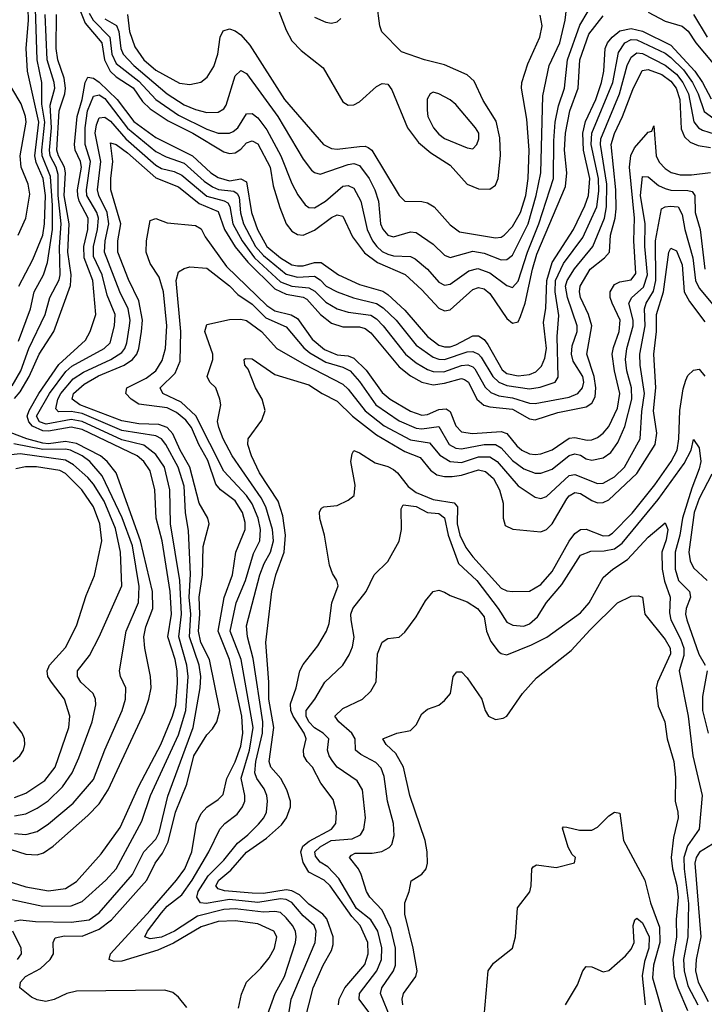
# Model space of a CAD drawing. Header units: inches. Extents: x 884549 to 1028252, y 526810 to 653624.
# Tile 931 of 1056: x 1003709 to 1006128, y 631011 to 634492. Entities that reach past the tile are written whole.
import ezdxf

# ---------------------------------------------------------------- set-up
doc = ezdxf.new("R2010")
doc.units = ezdxf.units.IN
doc.header["$MEASUREMENT"] = 0
doc.layers.add('B0603', color=7, linetype='Continuous')

msp = doc.modelspace()

# ---------------------------------------------------------------- linework, layer by layer
at = {"layer": 'B0603', "color": 5}
for points, elevation in [([(1004598.7, 634590), (1004650, 634454.4), (1004670, 634417.1), (1004702.8, 634382.8), (1004781.1, 634321.1), (1004850, 634201), (1004870, 634189.5), (1004890, 634190.8), (1004910, 634201.4), (1004970, 634255), (1004990, 634265.8), (1005010, 634263.6), (1005023.3, 634243.4), (1005078.7, 634110), (1005117.9, 634057.9), (1005161.4, 634021.4), (1005230, 633977.4), (1005290, 633910.7), (1005330, 633893.3), (1005370, 633893.2), (1005390, 633906.4), (1005399.9, 633930), (1005408.3, 634011.7), (1005405.7, 634074.3), (1005393, 634133), (1005346.1, 634206.1), (1005314.6, 634274.6), (1005290, 634297.1), (1005210, 634332.6), (1005139.6, 634350), (1005058.4, 634378.4), (1004988.7, 634448.7), (1004981.5, 634470), (1004970.8, 634550)], 2820), ([(1003910, 634556.4), (1003939.6, 634479.6), (1003998.6, 634410), (1004007.9, 634350), (1004028.8, 634310), (1004050, 634289.7), (1004110, 634251.1), (1004142.5, 634202.5), (1004170, 634176), (1004233.8, 634133.8), (1004321, 634090), (1004430, 634025), (1004450, 634019.2), (1004470, 634020.9), (1004490, 634034.4), (1004510, 634056.4), (1004530, 634062.9), (1004550, 634052.6), (1004593.3, 633970), (1004604.9, 633904.9), (1004628.3, 633828.4), (1004650.1, 633770), (1004670, 633744.1), (1004690, 633732.4), (1004710, 633730.1), (1004750, 633748), (1004810, 633792.7), (1004830, 633801.5), (1004850, 633796.8), (1004884.7, 633724.7), (1004927.4, 633667.4), (1004973.1, 633633.1), (1005071, 633591), (1005130, 633537.3), (1005190, 633471.5), (1005210, 633462.2), (1005230, 633466.5), (1005310, 633537.8), (1005330, 633545), (1005350, 633540.7), (1005370, 633523.9), (1005430, 633435.5), (1005450, 633418.8), (1005470, 633423.5), (1005478, 633442), (1005494.7, 633490), (1005520.5, 633610), (1005536.6, 633663.4), (1005637.4, 633902.6), (1005642.1, 633950), (1005634.3, 634030), (1005637.4, 634090), (1005652.5, 634170), (1005681.7, 634250), (1005687.6, 634350), (1005719.6, 634440.4), (1005770, 634505.8)], 2720), ([(1003705, 633355), (1003746.3, 633470), (1003760.3, 633530), (1003793, 633590), (1003806.8, 633633.2), (1003824.9, 633750), (1003824.6, 633835.4), (1003817.6, 633937.6), (1003788.5, 634010), (1003786.9, 634030), (1003797.8, 634130), (1003786.7, 634193.3), (1003787.1, 634270), (1003770, 634350), (1003764.1, 634530)], 2760), ([(1003705.7, 633550), (1003755.6, 633644.4), (1003790.5, 633730), (1003796.6, 633770), (1003800.1, 633870), (1003791.8, 633930), (1003766.9, 633986.9), (1003762.1, 634010), (1003776.9, 634130), (1003736.3, 634310), (1003732, 634390), (1003740, 634490), (1003738.4, 634530)], 2780), ([(1003954.6, 634514.6), (1003968.9, 634490), (1004027.6, 634430), (1004033.7, 634370), (1004050, 634336.6), (1004130, 634274.2), (1004190, 634209.3), (1004270, 634154.2), (1004370, 634105), (1004410, 634090.7), (1004449.9, 634090.1), (1004463.3, 634096.7), (1004479, 634110), (1004510, 634158.4), (1004530, 634160.5), (1004550, 634145), (1004582.5, 634102.5), (1004632, 634010), (1004670, 633913.2), (1004692.1, 633872.1), (1004717.4, 633837.4), (1004730, 633827.8), (1004750, 633826.6), (1004789.4, 633850), (1004850, 633902.8), (1004870, 633905.7), (1004890, 633896.5), (1004914.5, 633850), (1004937, 633750), (1004955.7, 633710), (1004970.7, 633690), (1004990, 633672.7), (1005010, 633662.7), (1005030, 633657.2), (1005090, 633654.3), (1005106.3, 633646.3), (1005150, 633610.1), (1005190, 633563.9), (1005210, 633553.7), (1005230, 633556.6), (1005295.7, 633604.3), (1005327.9, 633612.1), (1005370, 633597.3), (1005430, 633551.7), (1005450, 633544.6), (1005470, 633567.9), (1005503.4, 633670), (1005543, 633770), (1005594.8, 633930), (1005596, 634064), (1005601.3, 634130), (1005612.9, 634187.1), (1005634.3, 634250), (1005644.2, 634350), (1005687.7, 634472.3), (1005718.1, 634521.9)], 2740), ([(1004010, 634495), (1004051.3, 634471.3), (1004058.8, 634450), (1004065.6, 634390), (1004074.5, 634370), (1004112.3, 634330), (1004230.1, 634230), (1004290, 634190.9), (1004330, 634174.4), (1004370, 634163.8), (1004410, 634164.4), (1004430, 634176.8), (1004438.8, 634190), (1004470, 634293.8), (1004490, 634311.8), (1004510, 634301.5), (1004621.2, 634150), (1004710, 633999), (1004740.2, 633960.2), (1004750, 633951.6), (1004770, 633945.8), (1004870, 633979.9), (1004890, 633983.2), (1004910, 633976.2), (1004943.5, 633930), (1004963.6, 633890), (1004976.8, 633850), (1004983.9, 633770), (1004991.7, 633751.7), (1005009.6, 633730), (1005030, 633723.7), (1005090, 633741.5), (1005110, 633739), (1005170, 633698), (1005210, 633659.8), (1005230, 633650.6), (1005310, 633673.2), (1005350, 633666.2), (1005410, 633642.4), (1005430, 633643.7), (1005450, 633659.6), (1005505.1, 633770), (1005534.2, 633870), (1005550.6, 633950), (1005556.9, 634223.1), (1005580.3, 634330), (1005617.2, 634410), (1005636.7, 634490), (1005640.5, 634530)], 2760), ([(1005930, 634518.5), (1005990, 634487), (1006049.2, 634469.1), (1006070.7, 634450.7), (1006098.5, 634410), (1006190, 634299.8)], 2720), ([(1003682.3, 633197.7), (1003712.8, 633250), (1003741.2, 633330), (1003798.5, 633450), (1003814.9, 633510), (1003848.2, 633571.8), (1003851.6, 633590), (1003849, 633689), (1003854.7, 633770), (1003844.8, 633870), (1003844.2, 633944.2), (1003837.2, 633970), (1003816.8, 634010), (1003813.5, 634030), (1003821.1, 634110), (1003816.1, 634190), (1003832.4, 634250), (1003830.6, 634270), (1003805.9, 634350), (1003798.2, 634510)], 2740), ([(1003690, 633152.4), (1003710, 633175.9), (1003742.3, 633230), (1003777.9, 633310), (1003829.1, 633390), (1003888, 633552), (1003890.1, 633590), (1003878.4, 633670), (1003884, 633770), (1003866.3, 633870), (1003870.6, 633950), (1003867, 633970), (1003845.9, 634010), (1003840.5, 634030), (1003848.5, 634170), (1003868.6, 634230), (1003871, 634250), (1003865.5, 634285.5), (1003843.1, 634350), (1003837.2, 634390), (1003838.5, 634510)], 2720), ([(1004090, 634510.1), (1004096.6, 634450), (1004115.2, 634395.2), (1004147.8, 634350), (1004190, 634313.3), (1004273.2, 634266.8), (1004310, 634262), (1004348.8, 634271.2), (1004371.3, 634288.7), (1004394.2, 634325.7), (1004408.6, 634370), (1004416.7, 634430), (1004427.8, 634452.2), (1004450, 634459.5), (1004470, 634451.7), (1004490, 634437.9), (1004522.1, 634402.1), (1004644.7, 634210), (1004781.7, 634050), (1004810, 634036.5), (1004830, 634033.7), (1004910, 634044), (1004930, 634044.6), (1004939.9, 634039.9), (1004952.6, 634030), (1005050, 633870.2), (1005070, 633850.2), (1005130, 633849.6), (1005150, 633844.7), (1005173.3, 633830), (1005230, 633766), (1005262.3, 633742.3), (1005390, 633720.9), (1005410, 633723.1), (1005420.9, 633730), (1005450, 633760.8), (1005478, 633810), (1005497, 633870), (1005505.6, 633930), (1005508.6, 634030), (1005500.5, 634140.5), (1005482, 634250), (1005483, 634270), (1005504.6, 634335.4), (1005546.7, 634430), (1005554.5, 634470), (1005548.2, 634508.2)], 2780), ([(1004750, 634501), (1004790, 634482.7), (1004810, 634479.7), (1004830, 634484.4), (1004843.7, 634496.3)], 2840), ([(1006090, 634510), (1006137.6, 634430)], 2740), ([(1003610, 631464), (1003730, 631426.2), (1003810, 631412.4), (1003870, 631420.4), (1003910, 631445.1), (1003997, 631543), (1004063.4, 631636.6), (1004130, 631781.9), (1004207.6, 631930), (1004248.3, 632030), (1004260, 632070), (1004266.9, 632146.9), (1004265.5, 632190), (1004257.7, 632230), (1004231.8, 632310), (1004245, 632390), (1004240, 632470), (1004212.3, 632650), (1004190.4, 632730), (1004186.2, 632830), (1004170, 632897.2), (1004147.1, 632930), (1004123.4, 632950), (1003930, 633042.6), (1003890, 633051.4), (1003810, 633037), (1003790, 633038.6), (1003754.4, 633054.4), (1003740.4, 633070), (1003735.5, 633090), (1003742.3, 633110), (1003776.3, 633170), (1003847, 633273), (1003940.8, 633359.2), (1003957.6, 633390), (1003978.1, 633450), (1003967.5, 633570), (1003936.6, 633650), (1003935.8, 633690), (1003949.1, 633750), (1003951, 633790), (1003918.8, 633850), (1003913.6, 633870), (1003913.1, 633890), (1003926.6, 633970), (1003923.8, 633990), (1003905.3, 634030), (1003902.4, 634050), (1003911.7, 634150), (1003929.3, 634210), (1003940.1, 634270), (1003950, 634288.8), (1003970, 634285.2), (1003990, 634270.7), (1004053, 634210), (1004111.6, 634131.6), (1004190, 634074.9), (1004319, 634010), (1004383.9, 633950), (1004410, 633933.3), (1004450, 633922), (1004490, 633928.7), (1004510, 633918.2), (1004527.5, 633810), (1004548.7, 633750), (1004581.8, 633690), (1004630, 633649.4), (1004670, 633625.7), (1004690, 633621.2), (1004710, 633621.6), (1004750, 633633.5), (1004773.7, 633633.7), (1004835, 633590), (1004910, 633555.9), (1004991.6, 633531.6), (1005010, 633519.9), (1005070, 633464.7), (1005150, 633371.3), (1005190, 633341.8), (1005210, 633335.3), (1005230, 633335.9), (1005250, 633342), (1005310, 633374), (1005330, 633374.4), (1005350, 633361.3), (1005363.5, 633343.5), (1005413.8, 633253.8), (1005430, 633241.6), (1005470, 633233.1), (1005510, 633237.2), (1005532.9, 633247.1), (1005552.5, 633267.5), (1005564.2, 633295.8), (1005570.3, 633330), (1005559.2, 633420.8), (1005567.5, 633472.5), (1005571.1, 633570), (1005590, 633633.9), (1005665.8, 633750), (1005706.3, 633833.7), (1005718.2, 633870), (1005723.2, 633930), (1005700.5, 634030), (1005698.8, 634090), (1005708.5, 634131.5), (1005744.3, 634210), (1005764.9, 634270), (1005772.8, 634310), (1005778.1, 634390), (1005785.6, 634410), (1005801.8, 634430), (1005830, 634452), (1005870, 634460.1), (1005910, 634451.5), (1006010, 634401.5), (1006094.2, 634310), (1006121.5, 634270), (1006151.9, 634211.9)], 2680), ([(1003630, 631392), (1003790, 631358.7), (1003890, 631359.1), (1003930, 631375.3), (1004013.5, 631450), (1004050, 631490.7), (1004140.8, 631659.2), (1004171.3, 631750), (1004270, 631963.8), (1004295.4, 632050), (1004303.7, 632170), (1004299.5, 632210), (1004271.6, 632310), (1004280.1, 632390), (1004274.8, 632510), (1004241.1, 632710), (1004238.8, 632830), (1004220.7, 632910), (1004190, 632955.1), (1004147.3, 632987.3), (1004070, 633006.5), (1003930, 633071.5), (1003890, 633078), (1003802.5, 633062.5), (1003779.1, 633070), (1003768.6, 633090), (1003814.4, 633170), (1003871.8, 633248.2), (1003893.4, 633266.6), (1004007.3, 633330), (1004028.6, 633350), (1004043.8, 633410), (1004046.1, 633450), (1004017.6, 633517.6), (1003999.7, 633590), (1003970, 633654.7), (1003969.8, 633690), (1003984.1, 633750), (1003986.7, 633790), (1003981.2, 633810), (1003945.7, 633870), (1003944.2, 633890), (1003958.8, 633990), (1003940.6, 634050), (1003940.1, 634110), (1003948.6, 634170), (1003970, 634221.4), (1003990, 634226.1), (1004010, 634213.6), (1004090, 634108.4), (1004190, 634026.1), (1004226.7, 634006.7), (1004290, 633985), (1004360.8, 633920.8), (1004390, 633900.5), (1004411.3, 633891.3), (1004465.4, 633885.4), (1004477.2, 633877.2), (1004484, 633864), (1004489.4, 633809.4), (1004500.1, 633770), (1004542.5, 633690), (1004570, 633658), (1004650, 633592.4), (1004690, 633581.7), (1004750, 633584.6), (1004770, 633572.4), (1004792, 633550), (1004830, 633529.5), (1004888.4, 633508.4), (1004970, 633488.8), (1004993.2, 633473.2), (1005039.4, 633430), (1005110, 633341.5), (1005170, 633299.4), (1005190, 633291.8), (1005210, 633290.5), (1005290, 633317.6), (1005310, 633318.9), (1005329.7, 633309.7), (1005339.3, 633299.3), (1005380.9, 633230), (1005401.8, 633210), (1005430, 633198.8), (1005510, 633186.8), (1005547.5, 633192.5), (1005601.5, 633210), (1005612.1, 633227.9), (1005607.9, 633372.2), (1005613.8, 633446.2), (1005600.4, 633530), (1005602.3, 633570), (1005630, 633630), (1005698.6, 633721.4), (1005747.7, 633830), (1005754.8, 633885.2), (1005753.9, 633930), (1005727.6, 634050), (1005730, 634090), (1005805, 634270), (1005824.8, 634375.2), (1005847.6, 634410), (1005870, 634421.2), (1005890, 634419.9), (1005990, 634372.9), (1006010, 634358.5), (1006054.5, 634314.5), (1006086.6, 634270), (1006106.1, 634230), (1006127.7, 634167.7), (1006162, 634142)], 2660), ([(1003690, 631305.4), (1003709.9, 631310.1), (1003764, 631304), (1003890, 631301.5), (1003953.6, 631310), (1003990, 631334.3), (1004107.4, 631470), (1004147.4, 631550), (1004190, 631595.3), (1004201.1, 631618.9), (1004232.5, 631747.5), (1004321.6, 631990), (1004346.8, 632130), (1004348.7, 632170), (1004343.1, 632210), (1004308.9, 632310), (1004314, 632390), (1004307.9, 632450), (1004311.8, 632531.8), (1004305.4, 632685.4), (1004294.8, 632750), (1004290, 632842.6), (1004268.4, 632910), (1004224.7, 632990), (1004209.6, 633009.6), (1004190, 633021.1), (1004070, 633040.1), (1003930, 633099.4), (1003890, 633106.2), (1003845.9, 633105.9), (1003836.3, 633116.3), (1003842.9, 633150), (1003853.9, 633170), (1003897.2, 633222.8), (1003934.2, 633245.8), (1004031.2, 633290), (1004070, 633315.5), (1004080.6, 633330), (1004087.3, 633350), (1004096.9, 633410), (1004099.6, 633430), (1004092.1, 633470), (1004062.1, 633530), (1004008.1, 633670), (1004010.4, 633710), (1004023.3, 633770), (1004017.6, 633810), (1003988.3, 633870), (1003984.1, 633890), (1003995.4, 633990), (1003975.2, 634090), (1003979.6, 634120.4), (1003990, 634145.1), (1004010, 634147), (1004030, 634132.6), (1004083.3, 634070), (1004190, 633977.2), (1004210, 633966.2), (1004255, 633955), (1004282.2, 633942.2), (1004370, 633868), (1004431.6, 633851.6), (1004444.1, 633844.1), (1004451, 633831), (1004462.4, 633770), (1004495.2, 633710), (1004538.7, 633650), (1004630, 633565.4), (1004670, 633549.4), (1004730, 633544.2), (1004751.8, 633531.8), (1004790, 633493.3), (1004830, 633469.2), (1004870, 633458.4), (1004950, 633447.4), (1004970, 633434.5), (1004993.5, 633410), (1005072.4, 633310), (1005110, 633278.6), (1005150, 633255.1), (1005170, 633247.7), (1005207, 633247), (1005270, 633269), (1005291.8, 633271.8), (1005310, 633265.1), (1005317.3, 633257.3), (1005353.2, 633193.2), (1005373.7, 633173.7), (1005402.4, 633162.4), (1005450, 633154.8), (1005510, 633136.2), (1005530, 633135.4), (1005650, 633157.1), (1005680.9, 633170), (1005697.7, 633190), (1005701.7, 633210), (1005698.9, 633230), (1005664.6, 633284.6), (1005658.6, 633310), (1005661.2, 633338.8), (1005678.3, 633390), (1005678.8, 633410), (1005644.5, 633510), (1005637.7, 633550), (1005643.1, 633570), (1005668.9, 633611.1), (1005734.2, 633690), (1005775.6, 633790), (1005782.9, 633830), (1005783.8, 633910), (1005760.9, 634050), (1005761.8, 634070), (1005828, 634230), (1005855.6, 634330), (1005870, 634359.5), (1005890, 634374.4), (1005910, 634372.1), (1005990, 634331.3), (1006030, 634298.8), (1006051.9, 634270), (1006072.2, 634230), (1006090.9, 634130.9), (1006107.4, 634110), (1006121.7, 634101.7), (1006166.6, 634086.6)], 2640), ([(1004299.9, 630999.9), (1004270, 631037.1), (1004250, 631052.8), (1004221.9, 631061.9), (1003910, 631057.4), (1003875.7, 631050), (1003830, 631028.2), (1003801.6, 631021.6), (1003770, 631027.6), (1003750, 631037), (1003708.7, 631070), (1003711, 631090), (1003729.3, 631110), (1003782.3, 631137.7), (1003816.3, 631170), (1003828, 631190), (1003826.6, 631230), (1003833.5, 631246.5), (1003866.8, 631253.2), (1003930, 631251.7), (1003990, 631276.6), (1004032.6, 631310), (1004157.8, 631450), (1004187.8, 631510), (1004213.9, 631546.1), (1004233.9, 631586.1), (1004258.7, 631690), (1004299.4, 631790), (1004324.6, 631890), (1004370, 631963.6), (1004390, 631985.3), (1004404.8, 632010), (1004416, 632050), (1004378.9, 632230), (1004348.8, 632290), (1004341.1, 632330), (1004345, 632390), (1004342.6, 632450), (1004354.4, 632530), (1004356.5, 632630), (1004378.3, 632710), (1004373.9, 632730), (1004342.8, 632782.8), (1004309.6, 632910), (1004275.7, 632970), (1004250, 633028), (1004230, 633050.2), (1004200.9, 633061), (1004130, 633063.7), (1004070, 633074.1), (1003921.5, 633130), (1003894.5, 633150), (1003898.4, 633170), (1003936.9, 633203.1), (1003987.2, 633232.8), (1004077.7, 633270), (1004107.6, 633290), (1004122.3, 633310), (1004129.2, 633330), (1004139.3, 633390), (1004142.5, 633430), (1004130, 633497.5), (1004093.6, 633573.6), (1004055.8, 633670), (1004055.9, 633710), (1004066.4, 633770), (1004030.7, 633890), (1004030.4, 633930), (1004038, 633990), (1004030, 634056.5), (1004050, 634050.4), (1004090, 634021.2), (1004190, 633932.4), (1004270, 633901.2), (1004342.4, 633842.4), (1004410, 633813.8), (1004432.6, 633750), (1004470, 633689.2), (1004514.6, 633634.5), (1004610, 633540.9), (1004650, 633521.1), (1004710, 633510.8), (1004723.9, 633503.9), (1004771.9, 633450), (1004810, 633418.9), (1004850, 633406.1), (1004910, 633405.7), (1004930, 633400.7), (1004950, 633385.2), (1005050, 633264.4), (1005090, 633232.8), (1005130, 633210.3), (1005170, 633200.8), (1005210, 633206.6), (1005270, 633223.7), (1005280.4, 633220.4), (1005294.7, 633210), (1005323.6, 633150), (1005349.1, 633129.1), (1005370, 633123), (1005450, 633114.9), (1005510, 633081.3), (1005530, 633077), (1005610, 633103.1), (1005710, 633123.6), (1005730, 633136.8), (1005741.8, 633158.2), (1005744.6, 633190), (1005738.8, 633230), (1005712.6, 633310), (1005730, 633410), (1005718.9, 633450), (1005691, 633510), (1005686.6, 633530), (1005688.8, 633550), (1005724.6, 633610), (1005775.2, 633650), (1005792.6, 633670), (1005797, 633730), (1005812.9, 633790), (1005816.3, 633823.7), (1005814.8, 633890), (1005798.4, 634050), (1005810, 634089.6), (1005838.9, 634150), (1005875, 634245), (1005908.1, 634311.9), (1005930, 634315.5), (1005978.2, 634298.2), (1006010, 634274.6), (1006028.6, 634250), (1006042, 634210), (1006045.7, 634105.7), (1006057.6, 634077.6), (1006078.3, 634058.3), (1006106.8, 634046.8), (1006150, 634040.4)], 2620), ([(1003703, 633730), (1003730.1, 633789.9), (1003745.1, 633874.9), (1003738.4, 633910), (1003714.2, 633970), (1003710, 634010), (1003731.2, 634130), (1003729.7, 634150), (1003713.7, 634193.7), (1003681.5, 634250)], 2820), ([(1004482.4, 630997.6), (1004492.6, 631047.4), (1004509.9, 631090), (1004560.4, 631139.6), (1004590, 631176.1), (1004609.5, 631210), (1004617.3, 631250), (1004606.8, 631270), (1004550, 631295.7), (1004470, 631306.8), (1004410, 631303.9), (1004350, 631285.5), (1004252.1, 631227.9), (1004197, 631203), (1004070, 631164.3), (1004043.1, 631163.1), (1004025.2, 631170), (1004029, 631190), (1004170, 631343.2), (1004262.9, 631450), (1004292.1, 631490), (1004316.5, 631550), (1004333.1, 631650), (1004350, 631685.9), (1004370, 631708.3), (1004410, 631735.3), (1004427.3, 631752.7), (1004441, 631810), (1004470, 631868.6), (1004490, 631924.2), (1004497.4, 631970), (1004494, 632030), (1004450.4, 632230), (1004409.8, 632330), (1004430.9, 632449.1), (1004460.9, 632530), (1004472.6, 632610), (1004505.8, 632690), (1004505.6, 632714.4), (1004496.6, 632750), (1004470.7, 632790.7), (1004418.3, 632830), (1004401.5, 632850), (1004373.9, 632933.9), (1004342.2, 632990), (1004315.7, 633050), (1004295.9, 633075.9), (1004263.3, 633103.3), (1004230, 633119.6), (1004130, 633133.2), (1004102.9, 633150), (1004084.3, 633170), (1004087.4, 633190), (1004155.3, 633224.7), (1004189.2, 633250.8), (1004212.4, 633287.6), (1004224.3, 633330), (1004228.2, 633410), (1004216.8, 633530), (1004201.7, 633581.7), (1004170, 633630), (1004156.1, 633670), (1004156.6, 633710), (1004170, 633782), (1004190, 633789.2), (1004230, 633773.3), (1004330, 633764.6), (1004350, 633752.3), (1004363.9, 633723.9), (1004439.8, 633619.8), (1004581.8, 633481.8), (1004610, 633462.1), (1004668.2, 633448.2), (1004690, 633435.7), (1004742.3, 633362.3), (1004786, 633326), (1004830, 633307.6), (1004870, 633303.1), (1004890, 633295.7), (1004933, 633253), (1004990, 633173.6), (1005017.8, 633150), (1005090, 633107.4), (1005130, 633094.1), (1005150, 633096.5), (1005190, 633114), (1005215.9, 633115.9), (1005230, 633106.5), (1005250, 633055.7), (1005270, 633035), (1005308.8, 633028.8), (1005410, 633036.2), (1005430, 633028.5), (1005465.1, 632985.1), (1005483.1, 632970), (1005510, 632957.6), (1005530, 632955), (1005550, 632956.8), (1005590, 632971), (1005650, 633012.5), (1005670, 633014.8), (1005714, 633006), (1005730, 633006.4), (1005750, 633014.6), (1005770, 633029.7), (1005790, 633053.9), (1005821.4, 633118.6), (1005829.1, 633170), (1005810.2, 633250), (1005802.6, 633310), (1005806.6, 633333.4), (1005827.3, 633390), (1005830.7, 633430), (1005802.1, 633490), (1005795.6, 633510), (1005795.4, 633530), (1005810, 633555.4), (1005830, 633565), (1005870, 633572.5), (1005885.5, 633594.5), (1005878.6, 633710), (1005880.8, 633790), (1005864.1, 633970), (1005868.1, 634011.9), (1005881.7, 634038.3), (1005930, 634094.5), (1005942.7, 634097.3), (1005950, 634116.3), (1005958.4, 634010), (1005968.3, 633988.3), (1005990, 633965.8), (1006011.3, 633951.3), (1006043, 633943), (1006083.1, 633943.1), (1006150, 633951.5)], 2580), ([(1004579.1, 630960.9), (1004612, 631050), (1004644.3, 631110), (1004682.9, 631230), (1004685.9, 631250), (1004682.8, 631270), (1004673.2, 631290), (1004650, 631317.2), (1004630, 631335.6), (1004610, 631339.6), (1004570, 631337.4), (1004470, 631348.6), (1004430, 631346.9), (1004336.5, 631323.5), (1004255.7, 631270), (1004210, 631249), (1004170, 631242.3), (1004150.7, 631250), (1004160.1, 631270), (1004210, 631334.5), (1004230, 631357.8), (1004281.5, 631398.5), (1004318, 631450), (1004377.4, 631550), (1004415.7, 631630), (1004433.7, 631650), (1004476.8, 631683.2), (1004496.4, 631710), (1004503.7, 631730), (1004504.8, 631750), (1004491.3, 631811.3), (1004520.4, 631910), (1004533.4, 631990), (1004491.4, 632230), (1004452.5, 632330), (1004473.4, 632430), (1004506.8, 632510), (1004535.1, 632604.9), (1004556.7, 632650), (1004559.9, 632690), (1004551.1, 632730), (1004530, 632780.9), (1004510.4, 632810), (1004430, 632895.6), (1004331, 633091), (1004279.4, 633139.4), (1004215, 633170), (1004205.4, 633190), (1004257.9, 633242.1), (1004275.4, 633284.6), (1004278.5, 633390), (1004261.6, 633570), (1004270, 633600.3), (1004290, 633611.8), (1004310, 633617.6), (1004370, 633613.7), (1004450, 633550.7), (1004479.9, 633519.9), (1004530, 633486.3), (1004578.4, 633438.4), (1004650, 633406.2), (1004712.2, 633332.2), (1004733.7, 633313.7), (1004790, 633281.3), (1004850, 633262.9), (1004876.2, 633250), (1004910, 633212.3), (1004967.2, 633130), (1005050, 633074), (1005110, 633047.3), (1005130, 633045.1), (1005190, 633053.2), (1005226.8, 632990), (1005250, 632976.7), (1005270, 632974.7), (1005350, 632990), (1005390, 632989.8), (1005410, 632978.5), (1005450, 632933.9), (1005490, 632903.7), (1005530, 632889), (1005550, 632888.9), (1005590, 632903.2), (1005650, 632950.7), (1005670, 632956.7), (1005690, 632952.6), (1005710, 632939), (1005730, 632935.1), (1005770, 632943.4), (1005797.8, 632962.2), (1005822.8, 632997.2), (1005846.6, 633053.4), (1005872.2, 633150), (1005871.1, 633190), (1005853.7, 633250), (1005849, 633290), (1005853.6, 633330), (1005876.3, 633410), (1005876.4, 633430), (1005861.4, 633490), (1005871.6, 633510), (1005913.5, 633546.5), (1005927.1, 633590), (1005917.9, 633690), (1005919.4, 633770), (1005903, 633870), (1005910, 633937), (1005930, 633935.8), (1005966.2, 633906.1), (1005990, 633894.4), (1006010, 633889), (1006070, 633888.5), (1006084.6, 633884.6), (1006095, 633870), (1006096, 633810), (1006113.5, 633750), (1006129.7, 633609.7)], 2560), ([(1004648.9, 630910), (1004668.1, 631030), (1004753.3, 631230), (1004756.2, 631270), (1004749.4, 631290), (1004710, 631323.6), (1004670.9, 631370.9), (1004650, 631382.4), (1004630, 631384.1), (1004550, 631371.2), (1004450, 631381.4), (1004367.5, 631367.5), (1004347.5, 631370), (1004334.8, 631390), (1004338.8, 631410), (1004375, 631465), (1004430, 631521.1), (1004478.9, 631581.1), (1004515.4, 631610), (1004552.4, 631647.6), (1004571.1, 631670), (1004580.7, 631690), (1004584.5, 631730), (1004581.6, 631750), (1004573, 631773), (1004546.1, 631810), (1004539.3, 631830), (1004543.4, 631870), (1004567.1, 631970), (1004567.3, 632010), (1004533.8, 632233.8), (1004513.7, 632310), (1004509.6, 632349.6), (1004557.3, 632530), (1004572.4, 632570), (1004594.6, 632610), (1004605.4, 632650), (1004601.9, 632690), (1004578.7, 632770), (1004561.6, 632801.6), (1004459.2, 632950), (1004427.5, 633010), (1004412.5, 633050), (1004408.2, 633071.8), (1004418.9, 633130), (1004416.5, 633150), (1004401.5, 633190), (1004380.3, 633210), (1004371.2, 633230), (1004390.9, 633290), (1004390.9, 633309.1), (1004363.1, 633390), (1004370, 633414), (1004450, 633432.2), (1004490, 633433.2), (1004510, 633428.7), (1004563.1, 633390), (1004617.1, 633330), (1004713.8, 633273.8), (1004850, 633203.4), (1004870, 633185.5), (1004929.3, 633109.3), (1004996.5, 633056.5), (1005090, 633006.2), (1005156.3, 632996.3), (1005193, 632953), (1005230, 632929.5), (1005270, 632926.1), (1005330, 632946.5), (1005370, 632946.8), (1005395.6, 632930), (1005470, 632844.5), (1005530, 632803.4), (1005550, 632799.3), (1005570, 632806), (1005650, 632880.4), (1005670, 632883.8), (1005750, 632851.7), (1005770, 632853.2), (1005810, 632876), (1005846.5, 632910), (1005900.8, 633010), (1005907, 633107), (1005916.6, 633170), (1005900.7, 633270), (1005899.6, 633310), (1005919.2, 633410), (1005916.4, 633470), (1005922.8, 633490), (1005948, 633532), (1005957.2, 633570), (1005954.9, 633710), (1005977, 633823), (1005989.6, 633830), (1006007.8, 633832.2), (1006035.3, 633830), (1006050, 633803.1), (1006059.5, 633750), (1006087.3, 633650), (1006097.4, 633570), (1006110, 633542.6), (1006187.7, 633450)], 2540), ([(1004715.6, 630950), (1004745.6, 631070), (1004781.4, 631150), (1004810, 631201.6), (1004816.7, 631223.3), (1004816.3, 631250), (1004793.5, 631313.5), (1004779.5, 631330), (1004730, 631365.8), (1004698, 631398), (1004670, 631412.9), (1004650, 631415.5), (1004570, 631403.6), (1004530, 631404.1), (1004432.4, 631412.4), (1004410, 631419.4), (1004401.6, 631430), (1004412, 631450), (1004454.3, 631485.7), (1004510, 631548.8), (1004581.3, 631598.7), (1004633.7, 631646.3), (1004652, 631670), (1004665.4, 631710), (1004665.4, 631730), (1004652.9, 631770), (1004631, 631810), (1004596.6, 631850), (1004590.8, 631870), (1004606.6, 631990), (1004588.9, 632090), (1004589.5, 632150), (1004578.9, 632290), (1004599.7, 632470), (1004613.9, 632530), (1004642.7, 632610), (1004648.2, 632670), (1004638.2, 632738.2), (1004622.3, 632790), (1004555.9, 632890), (1004527.5, 632950), (1004514.5, 632990), (1004516.2, 633010), (1004564.2, 633075.8), (1004576.5, 633110), (1004565.9, 633150), (1004541.5, 633190), (1004515.9, 633255.9), (1004504.5, 633270), (1004501.5, 633290), (1004506.4, 633293.6), (1004530, 633292.5), (1004610, 633237.5), (1004730, 633200.5), (1004777.1, 633170), (1004830, 633143.5), (1004884.2, 633090), (1004970, 633024), (1005070, 632965), (1005123.9, 632943.9), (1005159.9, 632899.9), (1005183.2, 632883.2), (1005210, 632876.8), (1005236.8, 632876.8), (1005270, 632881.7), (1005330, 632900.1), (1005354.9, 632894.9), (1005382.6, 632870), (1005404.1, 632830), (1005417.1, 632782.9), (1005416.9, 632730), (1005424.2, 632704.2), (1005451.1, 632691.1), (1005550, 632681.8), (1005570, 632689.7), (1005590, 632710.1), (1005642.2, 632797.8), (1005650.9, 632809.1), (1005670, 632820.1), (1005690, 632817.1), (1005730, 632791.8), (1005750, 632784.3), (1005770, 632784.8), (1005790, 632794.1), (1005890, 632887.2), (1005954.3, 632990), (1005959.6, 633030), (1005948.9, 633109), (1005956.6, 633190), (1005949.7, 633310), (1005959.3, 633390), (1005958.9, 633450), (1005983.7, 633530), (1006002, 633670), (1006010, 633684.2), (1006030, 633674.5), (1006050, 633625.7), (1006056.8, 633530), (1006076, 633496), (1006130, 633423.6)], 2520), ([(1004835.5, 631010), (1004837.6, 631030), (1004858, 631070), (1004927.9, 631152.1), (1004940, 631190), (1004938.8, 631230), (1004911.5, 631290), (1004882.2, 631322.2), (1004805.3, 631430), (1004784.7, 631450), (1004730, 631478.9), (1004710, 631512.5), (1004702.6, 631550), (1004709.5, 631570), (1004731.6, 631588.4), (1004810.4, 631630), (1004826.3, 631650), (1004827.9, 631690), (1004815.9, 631735.9), (1004773.1, 631793.1), (1004743.1, 631850), (1004724.3, 631870), (1004713.1, 631890), (1004711, 631910), (1004720.9, 631950), (1004714.4, 631970), (1004674.8, 632030), (1004666.3, 632050), (1004666.2, 632073.8), (1004685.8, 632130), (1004698.1, 632190), (1004710, 632213), (1004762, 632278), (1004792.5, 632330), (1004802.2, 632357.8), (1004812.1, 632430), (1004833.6, 632490), (1004828.8, 632510), (1004813.8, 632533.8), (1004803.4, 632563.4), (1004785.7, 632670), (1004768.9, 632728.9), (1004768.3, 632751.7), (1004775.2, 632764.8), (1004783.7, 632770), (1004830, 632774.9), (1004870, 632793.7), (1004891.2, 632810), (1004893.6, 632846.4), (1004878.9, 632930), (1004883.1, 632956.9), (1004890, 632968.8), (1004910, 632960.7), (1004964.8, 632924.8), (1005010, 632912.3), (1005030, 632901.6), (1005044, 632890), (1005081.4, 632841.4), (1005110, 632820.6), (1005170, 632795.6), (1005244.1, 632784.1), (1005256.2, 632770), (1005254.4, 632710), (1005264.5, 632670), (1005285.8, 632625.8), (1005310, 632593.6), (1005410, 632482.2), (1005430, 632473), (1005450, 632470.5), (1005510, 632471.9), (1005550, 632494.8), (1005590, 632541.1), (1005650, 632648), (1005670, 632675.2), (1005690, 632689.8), (1005710, 632690.6), (1005770, 632666.9), (1005790, 632668.5), (1005803.8, 632676.2), (1005872.5, 632747.5), (1005952.7, 632847.3), (1006010.4, 632929.6), (1006031.7, 632970), (1006038.3, 633010), (1006040.9, 633110), (1006052.9, 633187.1), (1006062.2, 633217.8), (1006070, 633233.8), (1006090, 633252.4), (1006110, 633256.2), (1006130, 633231.3)], 2480), ([(1003570, 631593.1), (1003730, 631542.6), (1003770, 631540.2), (1003792.9, 631547.1), (1003827.5, 631570), (1003950, 631678.5), (1003990, 631719.9), (1004021.3, 631770), (1004150, 632045.7), (1004165.5, 632090), (1004173.2, 632130), (1004171.1, 632170), (1004150.7, 632270.7), (1004147.7, 632310), (1004154.6, 632345.4), (1004178.7, 632410), (1004177.5, 632470), (1004135.4, 632650), (1004049.4, 632890), (1004018, 632930), (1003993.7, 632950), (1003910, 632993.1), (1003870, 633000.9), (1003810, 632992.8), (1003790, 632994.4), (1003733.4, 633010), (1003650, 633041.4)], 2720), ([(1003690, 631615), (1003730, 631611.5), (1003770, 631622), (1003810, 631649.7), (1003898, 631722), (1003970, 631805.9), (1004009.6, 631910.4), (1004071.3, 632050), (1004083.1, 632090), (1004083.2, 632130), (1004064.8, 632170), (1004061.1, 632190), (1004084.6, 632330), (1004128.8, 632431.2), (1004131.3, 632488.7), (1004107.7, 632632.3), (1004070.4, 632730.4), (1003999.6, 632879.6), (1003956.5, 632930), (1003929.1, 632950), (1003888.5, 632970), (1003870, 632973.9), (1003790, 632972), (1003688, 632992)], 2740), ([(1004950, 630973.7), (1004908.7, 631030), (1004909.9, 631050), (1004970.2, 631130), (1004986.9, 631170), (1004988.6, 631211.4), (1004974.1, 631270), (1004949.6, 631309.6), (1004898.3, 631350), (1004836.3, 631456.3), (1004797.5, 631497.5), (1004770, 631514.1), (1004754.5, 631534.5), (1004752, 631550), (1004770, 631568.4), (1004809.9, 631590), (1004883.3, 631596.7), (1004912.5, 631610), (1004924.4, 631630), (1004930.9, 631670), (1004919.5, 631770), (1004901, 631801), (1004831.1, 631850), (1004815.1, 631870), (1004802.6, 631890), (1004796.9, 631910), (1004801, 631950), (1004781.4, 631970), (1004750, 631988.9), (1004730, 632009.9), (1004721.1, 632030), (1004720.8, 632050), (1004752, 632090), (1004786.8, 632150), (1004850.3, 632209.7), (1004873.4, 632246.6), (1004884.9, 632275.1), (1004891.2, 632308.8), (1004879.7, 632370), (1004879.1, 632390), (1004885.5, 632410), (1004933.6, 632470), (1004961.1, 632530), (1005010, 632577.1), (1005050, 632648.9), (1005057.6, 632690), (1005056.8, 632763.2), (1005063.4, 632776.6), (1005110, 632770.7), (1005150, 632749.4), (1005190, 632746.5), (1005210, 632731.1), (1005222.8, 632670), (1005259.4, 632570), (1005324.3, 632510), (1005399.5, 632410), (1005430, 632361.6), (1005451, 632351), (1005490, 632348.2), (1005510, 632356), (1005538.5, 632381.5), (1005570, 632431.2), (1005624.4, 632495.6), (1005690, 632598.4), (1005726.7, 632613.3), (1005773.9, 632613.9), (1005810, 632621.4), (1005838.1, 632641.9), (1005964.6, 632795.4), (1006057.1, 632922.9), (1006081.3, 632970), (1006090, 633007.7), (1006110, 632978.4), (1006115.1, 632930), (1006110, 632904), (1006083.8, 632836.2), (1006051.1, 632730), (1006041.4, 632670), (1006025.4, 632610), (1006024.8, 632550), (1006037, 632510), (1006075.9, 632470), (1006079.5, 632450), (1006064.2, 632410), (1006061.7, 632390), (1006065.9, 632370), (1006108.5, 632248.5), (1006131.5, 632210)], 2460), ([(1003690, 631678.1), (1003730, 631684.9), (1003770, 631704.9), (1003808.8, 631731.2), (1003860, 631780), (1003894, 631830), (1003917.8, 631882.2), (1003964.9, 632010), (1003977.5, 632070), (1003976.6, 632090), (1003967.9, 632110), (1003924.9, 632150), (1003913.3, 632170), (1003913.5, 632190), (1003955.4, 632244.6), (1003989.9, 632310), (1004070, 632490.7), (1004064.4, 632610), (1004047.1, 632692.9), (1004007.7, 632790), (1003970, 632849.6), (1003950, 632873.1), (1003898.6, 632918.6), (1003870, 632934.3), (1003710, 632957.1), (1003667.8, 632952.2)], 2760), ([(1003690, 631742.8), (1003730, 631757.2), (1003797.5, 631802.5), (1003834.1, 631850), (1003882.9, 631990), (1003886.1, 632030), (1003867.6, 632090), (1003820.9, 632150), (1003808.7, 632170), (1003805.9, 632190), (1003814.5, 632210), (1003870, 632273), (1003910, 632348.9), (1003943.2, 632456.8), (1003972.7, 632527.3), (1003999.2, 632650), (1003992.3, 632710), (1003969.5, 632770), (1003928.1, 632830), (1003870, 632887.8), (1003850, 632897.8), (1003768.5, 632911.5), (1003729, 632911), (1003695.3, 632904.7)], 2780), ([(1006154.3, 632885.7), (1006110, 632799), (1006092.4, 632750), (1006072.9, 632610), (1006078.5, 632578.5), (1006090, 632554.6), (1006138.2, 632510)], 2480), ([(1005020.6, 630960.6), (1004983.6, 631050), (1004988.9, 631070), (1005029.3, 631130), (1005037.1, 631150), (1005036.2, 631210), (1005020.1, 631279.9), (1004990, 631343.9), (1004946, 631390), (1004933.8, 631410), (1004915.4, 631470), (1004905.4, 631490), (1004874.4, 631530), (1004880.9, 631539.1), (1004894.3, 631545.7), (1004954.2, 631545.8), (1004988.7, 631551.3), (1005014.6, 631565.4), (1005024, 631576), (1005031.6, 631608.4), (1005029.4, 631650), (1005008.6, 631730), (1004996.8, 631816.8), (1004985.8, 631845.8), (1004966.7, 631866.7), (1004914.1, 631894.1), (1004895.3, 631910), (1004894.1, 631950), (1004882.8, 631970), (1004836.7, 632010), (1004822.3, 632030), (1004850, 632057.3), (1004920.4, 632090), (1004950, 632118.5), (1004968.2, 632151.8), (1004973.6, 632250), (1004990, 632291.3), (1005010, 632304.5), (1005050, 632309), (1005070, 632326.7), (1005110, 632381.3), (1005142.8, 632437.2), (1005170, 632470.2), (1005190, 632474.7), (1005210, 632468.6), (1005230, 632456.3), (1005290, 632434.4), (1005326.4, 632410), (1005350, 632381.2), (1005358.4, 632330), (1005373.9, 632293.9), (1005400, 632260), (1005410, 632251.8), (1005430, 632247), (1005517.8, 632282.3), (1005570.9, 632309.1), (1005690, 632395.1), (1005721.2, 632430), (1005770, 632520.2), (1005804.6, 632550), (1005856.5, 632583.5), (1005930, 632662.5), (1005990, 632713.2), (1005998.8, 632690), (1005992.7, 632652.7), (1005978, 632610), (1005978.7, 632550), (1005986.8, 632506.8), (1006007.4, 632450), (1006005.3, 632394.7), (1006009.6, 632370), (1006043.7, 632303.7), (1006055.5, 632270), (1006055.1, 632244.9), (1006039.1, 632190), (1006070.4, 632030), (1006086.9, 631890), (1006120.9, 631750), (1006109.6, 631630), (1006068.4, 631571.6), (1006055.7, 631530), (1006056.6, 631490), (1006072.1, 631367.9), (1006069.2, 631250), (1006055, 631170), (1006056.3, 631130), (1006070, 631077.1), (1006105.6, 631010)], 2440), ([(1005062.3, 631010), (1005060.1, 631030), (1005065, 631050), (1005108.6, 631110), (1005112.7, 631130), (1005099.1, 631210), (1005069.4, 631330.6), (1005069.9, 631370), (1005084.5, 631410), (1005091.6, 631448.4), (1005130, 631471.1), (1005145.4, 631490), (1005149.9, 631510.1), (1005149, 631550), (1005141.8, 631590), (1005087.7, 631750), (1005064.4, 631850), (1005038, 631898), (1005004.1, 631930), (1004991.6, 631950), (1005041.2, 631970), (1005090, 631979), (1005110, 631998.7), (1005130, 632038.7), (1005150, 632054.9), (1005190, 632068.7), (1005210, 632084.9), (1005230.5, 632109.5), (1005240.8, 632170), (1005253.9, 632186.1), (1005270, 632186), (1005290, 632165.9), (1005341.3, 632090), (1005353.1, 632050), (1005365.8, 632030), (1005390, 632018.5), (1005417.5, 632022.6), (1005430, 632030.4), (1005486, 632110), (1005535.2, 632164.8), (1005657.7, 632262.3), (1005724.5, 632335.5), (1005821.6, 632430), (1005870, 632454.1), (1005894.9, 632454.9), (1005910.1, 632450.1), (1005918, 632390), (1005990, 632300.4), (1006007.2, 632270), (1006008.3, 632250), (1005962.9, 632150), (1005958.2, 632130), (1005965.4, 632065.4), (1005988.1, 632010), (1005996.9, 631950), (1006020.7, 631870), (1006025.7, 631814.3), (1006024.4, 631730), (1006034.6, 631690), (1006035, 631670), (1006019.5, 631600.5), (1006011.2, 631530), (1006015.1, 631490), (1006030.9, 631430.9), (1006035.7, 631390), (1006028.6, 631311.4), (1006029.6, 631250), (1006016.2, 631170), (1006021.6, 631110), (1006033.9, 631070), (1006068.7, 630990)], 2420), ([(1006137.5, 632190), (1006121, 632099), (1006121.7, 632050), (1006141.2, 631970)], 2460), ([(1003686, 631870), (1003708.9, 631890), (1003721.8, 631910), (1003726.7, 631930), (1003725.4, 631950), (1003717.5, 631970), (1003687.3, 632010)], 2820), ([(1005349.8, 630970), (1005364.5, 631130), (1005383, 631157), (1005450, 631210.4), (1005460.5, 631250), (1005467.4, 631352.6), (1005510.9, 631409.1), (1005516.4, 631430), (1005518, 631490), (1005522.6, 631497.4), (1005535.3, 631504.7), (1005604.8, 631495.2), (1005668.9, 631511.1), (1005672.7, 631530), (1005660.7, 631540.7), (1005647, 631567), (1005626.3, 631633.7), (1005630, 631638.4), (1005642.2, 631637.8), (1005686.7, 631626.7), (1005730, 631627.4), (1005750, 631637), (1005790, 631678.1), (1005810, 631690.7), (1005830, 631687.2), (1005842.8, 631590), (1005917.5, 631450), (1005937.7, 631370), (1005970, 631283.9), (1005971.2, 631230), (1005948.8, 631150), (1005945.3, 631105.3), (1006034.4, 630790)], 2380), ([(1006172.7, 631587.3), (1006110.7, 631549.3), (1006099, 631530), (1006094.6, 631510), (1006115.9, 631250), (1006099.4, 631170), (1006096.9, 631130), (1006106.7, 631090), (1006141.7, 631021.7)], 2460), ([(1005638, 631010), (1005679.3, 631080.7), (1005698.4, 631130), (1005710, 631144.9), (1005730, 631143.8), (1005770, 631126), (1005790, 631130.4), (1005850, 631182.6), (1005870, 631206.3), (1005879.8, 631230), (1005876.2, 631290), (1005883, 631310), (1005890, 631315.6), (1005910, 631298.9), (1005932.7, 631250), (1005931.8, 631210), (1005917, 631163), (1005908.2, 631111.8), (1005918.8, 631010)], 2360), ([(1003700.7, 631170), (1003714.8, 631190), (1003713.5, 631210), (1003684.7, 631270)], 2640)]:
    msp.add_lwpolyline(points, dxfattribs=dict(at, elevation=elevation))
at = {"layer": 'B0603', "color": 5, "elevation": 2840}
msp.add_lwpolyline([(1005170, 634235.1), (1005158.8, 634230), (1005149.1, 634210.9), (1005148.5, 634171.5), (1005151, 634150), (1005171.5, 634110), (1005190, 634087.2), (1005210, 634072), (1005290, 634038.2), (1005310, 634035.5), (1005324.5, 634050), (1005331.5, 634070), (1005330.9, 634090), (1005319.5, 634110), (1005250, 634191.9), (1005230, 634208.4), (1005190, 634229.7)], close=True, dxfattribs=at)

doc.saveas('drawing.dxf')
